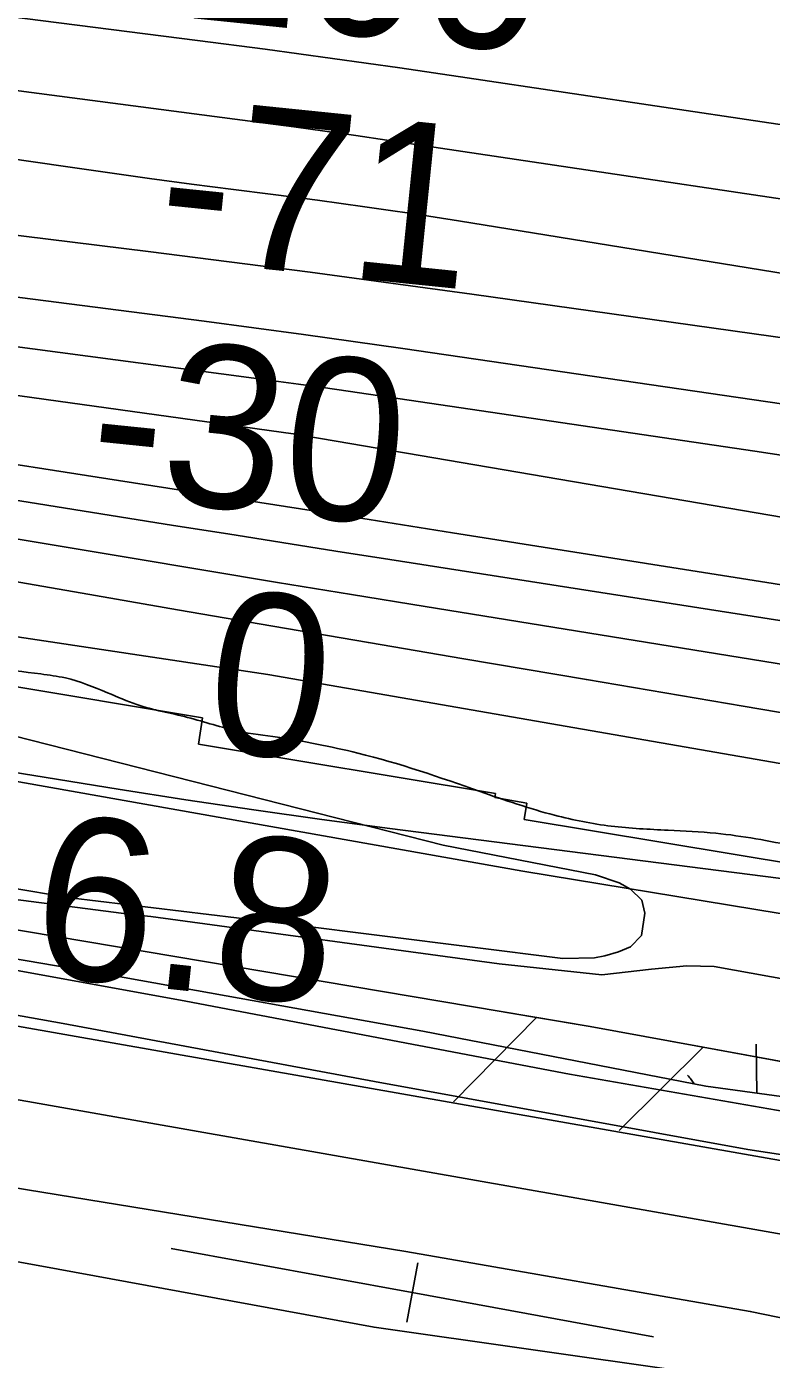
# Model space of a CAD drawing. Extents: x 3734862 to 3772949, y 391520 to 417239.
# Drawn here: x 3749283 to 3749591, y 403360 to 403911 of the extents above; entities that cross this region are included whole.
import ezdxf

# ---------------------------------------------------------------- set-up
doc = ezdxf.new("R2010")
doc.units = 0
for name, color, linetype in [('V-FLOD-BASE', 7, 'Continuous'), ('V-LEVE-TOET', 7, 'Continuous'), ('V-RAIL-TRAK', 7, 'Continuous'), ('V-RIVR-EDGE', 7, 'Continuous'), ('V-RIVR-RANG', 7, 'Continuous'), ('V-RRAP-FSHR', 7, 'Continuous'), ('V-RRAP-RVMT', 7, 'Continuous'), ('V-SITE-VEGE', 7, 'Continuous'), ('V-SURV-LINE', 7, 'Continuous'), ('V-TOPO-DPTH', 7, 'Continuous'), ('V-TOPO-MAJR', 7, 'Continuous'), ('V-TOPO-MINR', 7, 'Continuous'), ('V-TOPO-WATR', 7, 'Continuous'), ('V-WETL-SWMP', 7, 'Continuous')]:
    doc.layers.add(name, color=color, linetype=linetype)

msp = doc.modelspace()

# ---------------------------------------------------------------- linework, layer by layer
at = {"layer": 'V-FLOD-BASE'}
msp.add_lwpolyline([(3750739.92, 403202.62), (3750591.64, 403248.23), (3750464.19, 403290.65), (3750344.46, 403330.91), (3750311.46, 403340.79), (3750290.35, 403345.51), (3750239.42, 403354.53), (3750161.53, 403365.34), (3750005.85, 403382.61), (3749874.01, 403399.57), (3749716.61, 403426.29), (3749581.11, 403447.02), (3749427.01, 403475.08), (3749298.38, 403499.02), (3749135.03, 403528.19), (3748985.34, 403553.52), (3748843.08, 403579.51), (3748677.41, 403609.4), (3748575.52, 403628.72)], dxfattribs=at)
at = {"layer": 'V-LEVE-TOET'}
for points in [[(3750636.6, 403256.27), (3750508.39, 403298.16), (3750361.84, 403347.14), (3750325.74, 403357.98), (3750300.22, 403365.69), (3750262.14, 403372.91), (3750226.38, 403379.4), (3750058.83, 403400.29), (3749883.93, 403417.19), (3749828.92, 403424.85), (3749646.86, 403453.92), (3749507.45, 403478.16), (3749348.96, 403508.19), (3749188.43, 403537.42), (3748958.99, 403577.37), (3748768.13, 403611.14), (3748630.25, 403635.67)], [(3748608.3, 403537.06), (3748789.11, 403506.18), (3748954.46, 403479.35), (3749076.04, 403462.46), (3749170.65, 403448.63), (3749258.09, 403434.42), (3749439.9, 403404.83), (3749582.14, 403380.13), (3749720.6, 403351.76), (3749917.53, 403322.47), (3749958.68, 403315.82), (3749982.06, 403313.19), (3750057.04, 403306.43), (3750239.35, 403277.88), (3750296.43, 403269.23), (3750327.54, 403264.44), (3750417.23, 403239.5), (3750608.56, 403181.13), (3750766.46, 403128.79)]]:
    msp.add_lwpolyline(points, dxfattribs=at)
at = {"layer": 'V-RAIL-TRAK'}
for points in [[(3749442.53, 403387.89), (3749342.93, 403406.11)], [(3749440.28, 403375.6), (3749444.78, 403400.19)], [(3749542.12, 403369.67), (3749442.53, 403387.89)]]:
    msp.add_lwpolyline(points, dxfattribs=at)
at = {"layer": 'V-RIVR-EDGE'}
msp.add_spline([(3743293.35, 404868.11), (3743323.66, 404860.76), (3743346.3, 404858.28), (3743379.44, 404853.34), (3743405.31, 404846), (3743461.88, 404831.3), (3743501.07, 404815.03), (3743532.17, 404803.23), (3743554.39, 404794.68), (3743570.56, 404791), (3743591.99, 404789.33), (3743608.56, 404787.67), (3743623.11, 404785.21), (3743642.51, 404779.91), (3743665.54, 404773.38), (3743754.46, 404755.37), (3743775.88, 404750.46), (3743787.59, 404743.56), (3743806.56, 404731.79), (3743823.12, 404724.06), (3743854.64, 404713.47), (3743871.61, 404707.36), (3743894.23, 404697.6), (3743913.61, 404687.45), (3743935.83, 404677.69), (3743957.24, 404671.16), (3743969.37, 404670.32), (3743994.04, 404671.48), (3744006.98, 404671.04), (3744021.94, 404668.58), (3744046.99, 404661.24), (3744083.36, 404651.85), (3744107.2, 404645.32), (3744132.26, 404641.21), (3744163.79, 404636.28), (3744211.08, 404627.67), (3744243.41, 404620.72), (3744267.26, 404615), (3744300.8, 404605.61), (3744331.1, 404597.45), (3744358.58, 404587.68), (3744378.37, 404580.35), (3744415.54, 404566.11), (3744449.07, 404553.89), (3744477.36, 404545.33), (3744501.6, 404537.59), (3744520.19, 404531.48), (3744538.37, 404526.17), (3744566.65, 404515.19), (3744624.01, 404493.21), (3744650.26, 404478.59), (3744669.24, 404466), (3744673.66, 404457.5), (3744684.97, 404452.62), (3744691.83, 404445.73), (3744698.68, 404435.2), (3744707.56, 404430.32), (3744719.29, 404431.1), (3744724.96, 404433.11), (3744737.49, 404433.49), (3744745.98, 404431.44), (3744765.36, 404420.88), (3744785.14, 404405.87), (3744820.67, 404382.33), (3744830.37, 404379.88), (3744841.68, 404377.42), (3744853.81, 404374.56), (3744865.11, 404368.07), (3744872.78, 404361.98), (3744880.06, 404361.16), (3744903.51, 404359.08), (3744932.61, 404352.94), (3744944.72, 404347.65), (3744955.63, 404344.39), (3744974.61, 404334.23), (3744983.91, 404333.4), (3744995.24, 404333.78), (3745012.21, 404332.12), (3745022.32, 404329.67), (3745030.8, 404325.2), (3745039.29, 404324.77), (3745051.02, 404324.74), (3745074.87, 404324.68), (3745087.4, 404323.04), (3745109.63, 404318.13), (3745128.22, 404313.23), (3745160.16, 404309.51), (3745185.63, 404309.85), (3745207.88, 404311.01), (3745232.96, 404314.99), (3745247.11, 404315.77), (3745261.27, 404315.73), (3745274.6, 404312.46), (3745291.16, 404304.34), (3745304.09, 404298.64), (3745317.02, 404294.16), (3745333.59, 404292.91), (3745358.25, 404290.42), (3745387.76, 404284.69), (3745417.67, 404280.97), (3745454.05, 404273.2), (3745480.71, 404264.64), (3745507.78, 404255.28), (3745530.01, 404249.16), (3745550.22, 404245.47), (3745583.76, 404236.08), (3745619.72, 404227.91), (3745646, 404222.99), (3745654.89, 404220.94), (3745671.46, 404216.86), (3745683.58, 404211.98), (3745696.51, 404208.31), (3745719.14, 404203.4), (3745740.97, 404200.11), (3745764.41, 404195.2), (3745796.35, 404192.29), (3745832.72, 404185.73), (3745847.68, 404182.05), (3745861.81, 404175.95), (3745871.1, 404171.48), (3745887.67, 404168.21), (3745902.23, 404169.38), (3745918.02, 404175.41), (3745932.58, 404177.8), (3745945.93, 404177.77), (3745956.84, 404177.33), (3745971.79, 404172.85), (3746023.92, 404156.55), (3746042.51, 404154.07), (3746070.81, 404150.36), (3746091.43, 404149.91), (3746112.05, 404147.84), (3746132.67, 404145.36), (3746160.15, 404141.65), (3746177.13, 404139.18), (3746193.3, 404138.74), (3746209.48, 404138.3), (3746272.53, 404128.03), (3746296.38, 404124.33), (3746332.76, 404116.96), (3746353.37, 404112.87), (3746368.74, 404112.43), (3746375.61, 404112.41), (3746387.34, 404112.38), (3746403.1, 404109.91), (3746420.88, 404105.83), (3746440.27, 404098.1), (3746450.77, 404091.2), (3746455.2, 404083.91), (3746464.89, 404079.43), (3746485.5, 404070.89), (3746515.4, 404063.54), (3746551.78, 404056.57), (3746563.09, 404054.12), (3746573.59, 404048.43), (3746585.71, 404043.96), (3746610.37, 404041.06), (3746625.74, 404041.43), (3746635.85, 404041.41), (3746653.63, 404036.91), (3746669.39, 404034.45), (3746697.69, 404030.33), (3746728.81, 404025.4), (3746736.5, 404025.79), (3746744.18, 404026.58), (3746752.68, 404029.79), (3746761.58, 404030.98), (3746772.1, 404030.96), (3746781.8, 404028.91), (3746804.82, 404020.77), (3746855.35, 404010.53), (3746863.03, 404010.92), (3746880.43, 404015.73), (3746897.84, 404022.97), (3746904.71, 404024.16), (3746915.63, 404024.54), (3746934.62, 404019.23), (3746946.74, 404012.33), (3746956.03, 404007.86), (3746973, 404001.75), (3746991.59, 403997.66), (3746998.46, 403997.65), (3747003.31, 403997.23), (3747010.18, 403996), (3747017.85, 403989.91), (3747024.31, 403985.45), (3747029.97, 403985.44), (3747036.45, 403990.68), (3747040.91, 403992.28), (3747047.78, 403992.27), (3747054.65, 403992.25), (3747065.97, 403989.8), (3747084.96, 403984.9), (3747096.69, 403984.06), (3747106.39, 403984.03), (3747147.63, 403978.27), (3747177.54, 403976.58), (3747201.8, 403975.31), (3747217.98, 403974.46), (3747231.73, 403974.83), (3747241.83, 403974.8), (3747259.62, 403973.14), (3747333.59, 403961.64), (3747359.06, 403957.93), (3747384.94, 403958.27), (3747403.96, 403962.68), (3747410.83, 403962.66), (3747420.53, 403960.61), (3747433.46, 403957.75), (3747435.48, 403953.7), (3747437.08, 403948.85), (3747439.5, 403945.6), (3747444.35, 403943.17), (3747456.47, 403938.69), (3747480.31, 403932.56), (3747502.54, 403930.08), (3747511.84, 403928.04), (3747522.75, 403925.58), (3747535.68, 403923.13), (3747553.06, 403919.04), (3747578.52, 403912.51), (3747635.91, 403900.64), (3747669.86, 403893.28), (3747690.47, 403889.58), (3747709.47, 403885.9), (3747725.24, 403885.46), (3747740.61, 403885.82), (3747754.75, 403882.96), (3747766.87, 403879.29), (3747778.19, 403875.22), (3747787.48, 403872.77), (3747802.44, 403871.11), (3747819.02, 403870.67), (3747872.78, 403864.06), (3747906.34, 403860.34), (3747953.64, 403855.78), (3747986.38, 403851.65), (3748020.34, 403848.74), (3748057.53, 403842.58), (3748089.86, 403835.22), (3748115.32, 403831.92), (3748133.52, 403831.47), (3748147.26, 403829.42), (3748150.08, 403824.96), (3748152.48, 403814.44), (3748156.9, 403803.11), (3748167, 403798.23), (3748176.7, 403797.4), (3748186.41, 403796.97), (3748193.28, 403796.95), (3748205.02, 403803.39), (3748215.96, 403810.65), (3748222.84, 403813.86), (3748233.76, 403814.65), (3748239.83, 403814.23), (3748245.48, 403811.79), (3748251.14, 403808.94), (3748288.72, 403799.95), (3748317.02, 403796.24), (3748335.61, 403793.77), (3748353.8, 403792.11), (3748366.33, 403788.03), (3748379.26, 403782.34), (3748384.9, 403776.67), (3748389.75, 403775.04), (3748397.84, 403774.61), (3748406.33, 403775.8), (3748426.96, 403778.18), (3748460.52, 403776.07), (3748475.07, 403774.42), (3748491.24, 403772.76), (3748504.18, 403772.73), (3748524.81, 403773.09), (3748537.74, 403772.65), (3748551.89, 403768.97), (3748559.56, 403764.51), (3748568.45, 403761.25), (3748600.38, 403755.11), (3748608.87, 403755.89), (3748624.24, 403755.86), (3748646.47, 403752.97), (3748662.64, 403748.48), (3748676.78, 403746.83), (3748692.94, 403739.51), (3748706.28, 403735.84), (3748725.68, 403732.15), (3748751.14, 403728.45), (3748770.55, 403728), (3748784.3, 403727.96), (3748793.6, 403727.94), (3748809.76, 403723.05), (3748824.71, 403718.97), (3748846.54, 403713.66), (3748865.54, 403711.18), (3748886.16, 403709.92), (3748902.33, 403707.86), (3748920.11, 403704.58), (3748946.78, 403697.64), (3748987.19, 403686.22), (3749018.71, 403678.86), (3749042.97, 403675.56), (3749065.6, 403671.06), (3749091.48, 403670.59), (3749109.27, 403669.33), (3749133.12, 403666.04), (3749146.86, 403664.79), (3749158.98, 403660.32), (3749181.61, 403654.6), (3749198.59, 403651.32), (3749225.68, 403649.64), (3749243.87, 403646.76), (3749268.13, 403645.49), (3749289.15, 403643.41), (3749299.25, 403641.77), (3749316.63, 403635.66), (3749328.75, 403630.78), (3749349.76, 403625.47), (3749370.77, 403619.76), (3749386.94, 403617.29), (3749403.11, 403614.42), (3749420.08, 403610.74), (3749470.59, 403594.85), (3749501.3, 403585.06), (3749524.74, 403580.56), (3749548.19, 403578.88), (3749568, 403577.62), (3749600.74, 403572.28)], degree=3, dxfattribs=at)
at = {"layer": 'V-RRAP-FSHR'}
for p, q in [((3749493.82, 403501.49), (3749459.54, 403466.72)), ((3749562.73, 403489.21), (3749527.99, 403454.9))]:
    msp.add_line(p, q, dxfattribs=at)
for points in [[(3745755.59, 404164.01), (3746133.61, 404114.94), (3746460.39, 404044.32), (3746926.68, 403974.72), (3747307.57, 403936.2), (3747787.51, 403855.87), (3748350.38, 403747.16), (3748744.72, 403693.77), (3749488.17, 403561.96), (3750009.67, 403476.17), (3750471.22, 403416.56), (3750755.01, 403362.08), (3751258.21, 403214.08), (3751991.45, 402977.77), (3752370.29, 402844.74), (3752705.56, 402720.89), (3753300.95, 402568.26)], [(3755894.55, 400912.59), (3755174.16, 401533.82), (3754556.14, 402011.76), (3754536.34, 402024.26), (3753972.21, 402338.01), (3753351.98, 402548.26), (3753283.16, 402552.76), (3752993.39, 402535.32), (3752867.1, 402553.07), (3752381.5, 402674.93), (3751883.12, 402847.34), (3750951.08, 403175.43), (3750286.03, 403385.37), (3750165.89, 403401.91), (3749865.85, 403433.86), (3749516.05, 403497.74), (3749101.87, 403567.71)], [(3749493.82, 403501.49), (3749475.97, 403504.51)], [(3749562.73, 403489.21), (3749516.05, 403497.74), (3749493.82, 403501.49)], [(3749631.59, 403476.64), (3749562.73, 403489.21)]]:
    msp.add_lwpolyline(points, dxfattribs=at)
at = {"layer": 'V-RRAP-RVMT'}
for p, q in [((3749257.36, 403641.76), (3749355.93, 403625.31)), ((3749355.93, 403625.31), (3749354.24, 403614.41)), ((3749354.24, 403614.41), (3749476.97, 403594)), ((3749476.97, 403594), (3749476.68, 403592.45)), ((3749476.68, 403592.45), (3749489.86, 403589.99)), ((3749489.86, 403589.99), (3749488.73, 403583.28)), ((3749488.73, 403583.28), (3749638.35, 403558.44))]:
    msp.add_line(p, q, dxfattribs=at)
at = {"layer": 'V-SITE-VEGE'}
for points in [[(3749232.89, 403629.27), (3749455.31, 403572.72), (3749518.29, 403560.45), (3749527.98, 403557.17), (3749532.65, 403554.57), (3749537.36, 403550.04), (3749538.62, 403544.67), (3749537.25, 403535.41), (3749532.73, 403530.7), (3749527.76, 403528.68), (3749522.02, 403527.03), (3749517.8, 403526.18), (3749504.71, 403525.93), (3749392.82, 403539.95), (3749301.37, 403550.9), (3749275.11, 403555.41)], [(3749222.05, 403351.52), (3749198.36, 403362.62), (3749173.09, 403375.22), (3749149.4, 403386.32), (3749119.55, 403397.29), (3749073.11, 403410.26), (3749050.7, 403414.45), (3749029.08, 403417.88), (3749004.8, 403419.34), (3748995.54, 403420.32), (3748993.22, 403421.05), (3748990.07, 403424.45), (3748988.42, 403430.19), (3748989.47, 403435.99), (3748995.11, 403443.02), (3749001.98, 403445.85), (3749013.87, 403448), (3749106.18, 403432.06), (3749296.23, 403397.6), (3749426.8, 403373.54), (3749555.33, 403355.22)]]:
    msp.add_lwpolyline(points, dxfattribs=at)
at = {"layer": 'V-SURV-LINE'}
for points in [[(3748310.48, 403668.58), (3749762.79, 403412.86)], [(3749757.59, 403383.32), (3748305.28, 403639.03)]]:
    msp.add_lwpolyline(points, dxfattribs=at)
at = {"layer": 'V-TOPO-DPTH'}
for points in [[(3750789, 403515.12), (3750270.82, 403618.76), (3750239.45, 403624.92), (3750208.05, 403630.92), (3750176.61, 403636.71), (3750145.14, 403642.34), (3749960.28, 403674.75), (3749866.36, 403690.82), (3749772.37, 403706.38), (3749678.25, 403721.17), (3749584.05, 403735.44), (3749416.02, 403760.21), (3749405.77, 403761.69), (3749395.51, 403763.15), (3749385.25, 403764.56), (3749374.98, 403765.93), (3749196.14, 403789.51), (3749096.46, 403802.75), (3748996.81, 403816.12), (3748897.17, 403829.69), (3748797.56, 403843.39), (3748415.59, 403896.3)], [(3750789, 403515.12), (3750270.82, 403618.76), (3750239.45, 403624.92), (3750208.05, 403630.92), (3750176.61, 403636.71), (3750145.14, 403642.34), (3749960.28, 403674.75), (3749866.36, 403690.82), (3749772.37, 403706.38), (3749678.25, 403721.17), (3749584.05, 403735.44), (3749416.02, 403760.21), (3749405.77, 403761.69), (3749395.51, 403763.15), (3749385.25, 403764.56), (3749374.98, 403765.93), (3749196.14, 403789.51), (3749096.46, 403802.75), (3748996.81, 403816.12), (3748897.17, 403829.69), (3748797.56, 403843.39), (3748415.59, 403896.3)], [(3750641.14, 403519.14), (3750532.4, 403541.06), (3750423.53, 403562.36), (3750241.52, 403597.17), (3750223.55, 403600.55), (3750205.57, 403603.86), (3750187.58, 403607.06), (3750169.56, 403610.19), (3749393.36, 403742.62), (3748429.57, 403876.55)], [(3748429.57, 403876.55), (3749393.36, 403742.62), (3750169.56, 403610.19), (3750187.58, 403607.06), (3750205.57, 403603.86), (3750223.55, 403600.55), (3750241.52, 403597.17), (3750423.53, 403562.36), (3750532.4, 403541.06), (3750641.14, 403519.14)], [(3748748.69, 403810.44), (3748855.69, 403794.64), (3748962.65, 403778.64), (3749069.58, 403762.35), (3749176.47, 403745.88), (3749321.2, 403723.37), (3749355.7, 403717.98), (3749390.2, 403712.59), (3749424.7, 403707.16), (3749459.2, 403701.71), (3749775.43, 403651.67)], [(3748748.69, 403810.44), (3748855.69, 403794.64), (3748962.65, 403778.64), (3749069.58, 403762.35), (3749176.47, 403745.88), (3749321.2, 403723.37), (3749355.7, 403717.98), (3749390.2, 403712.59), (3749424.7, 403707.16), (3749459.2, 403701.71), (3749775.43, 403651.67)], [(3750685.45, 403461.24), (3750579.88, 403480.82), (3750474.24, 403500.02), (3750280.53, 403534.67), (3750240.52, 403541.73), (3750200.48, 403548.68), (3750160.41, 403555.44), (3750120.32, 403562.08), (3750068.41, 403570.57), (3750002.34, 403581.35), (3749936.28, 403592.11), (3749870.21, 403602.84), (3749804.13, 403613.56), (3749447.9, 403671.28), (3749417.41, 403676.25), (3749386.92, 403681.24), (3749356.44, 403686.27), (3749325.96, 403691.32), (3748755.85, 403786.34), (3748692.84, 403796.7)], [(3750685.45, 403461.24), (3750579.88, 403480.82), (3750474.24, 403500.02), (3750280.53, 403534.67), (3750240.52, 403541.73), (3750200.48, 403548.68), (3750160.41, 403555.44), (3750120.32, 403562.08), (3750068.41, 403570.57), (3750002.34, 403581.35), (3749936.28, 403592.11), (3749870.21, 403602.84), (3749804.13, 403613.56), (3749447.9, 403671.28), (3749417.41, 403676.25), (3749386.92, 403681.24), (3749356.44, 403686.27), (3749325.96, 403691.32), (3748755.85, 403786.34), (3748692.84, 403796.7)], [(3748432.71, 403786.02), (3749382.92, 403643.17), (3750162.67, 403507.76), (3750179.43, 403504.83), (3750196.18, 403501.87), (3750212.93, 403498.87), (3750229.68, 403495.85), (3750426.54, 403460.04), (3750538.96, 403438.47), (3750651.07, 403415.46)]]:
    msp.add_lwpolyline(points, dxfattribs=at)
at = {"layer": 'V-TOPO-MAJR'}
msp.add_lwpolyline([(3748712.23, 403872), (3748776.42, 403863.64), (3749356.58, 403789.11), (3749377.12, 403786.42), (3749397.66, 403783.66), (3749418.18, 403780.79), (3749438.69, 403777.85), (3750150.09, 403673.96), (3750160.29, 403672.42), (3750170.48, 403670.81), (3750180.64, 403669.1), (3750190.8, 403667.32), (3750200.94, 403665.45), (3750211.07, 403663.52), (3750221.19, 403661.5), (3750231.29, 403659.42), (3750450.88, 403613.38), (3750562.62, 403589.92), (3750674.34, 403566.42)], dxfattribs=at)
at = {"layer": 'V-TOPO-MINR'}
for points in [[(3748413.6, 404025.06), (3749353.9, 403905.1), (3749381.77, 403901.45), (3749409.62, 403897.69), (3749437.44, 403893.75), (3749465.25, 403889.69), (3749993.18, 403810.92), (3750031.25, 403805.14), (3750069.3, 403799.24), (3750107.32, 403793.14), (3750145.32, 403786.92), (3750213.87, 403775.51), (3750217.58, 403774.88), (3750221.28, 403774.22), (3750224.98, 403773.54), (3750228.68, 403772.84), (3750264.45, 403765.87), (3750286.02, 403761.59), (3750307.56, 403757.22), (3750329.08, 403752.71), (3750350.58, 403748.1), (3751075.74, 403590.12)], [(3748448.05, 403976.17), (3749299.32, 403852.97), (3749316.66, 403850.51), (3749334, 403848.1), (3749351.36, 403845.79), (3749368.73, 403843.54), (3749384.03, 403841.6), (3749393.75, 403840.35), (3749403.47, 403839.08), (3749413.19, 403837.77), (3749422.91, 403836.43), (3749432.61, 403835.05), (3749442.31, 403833.62), (3749452, 403832.13), (3749461.69, 403830.59), (3750174.46, 403714.93), (3750194.82, 403711.53), (3750215.16, 403707.99), (3750235.46, 403704.25), (3750255.73, 403700.38), (3750457.87, 403660.77), (3750569.88, 403638.54), (3750681.8, 403615.93)], [(3748680.66, 403966.73), (3748801.49, 403949.2), (3748922.37, 403932.07), (3749043.34, 403915.55), (3749164.36, 403899.42), (3749380.87, 403871.13), (3749393.67, 403869.42), (3749406.47, 403867.66), (3749419.26, 403865.84), (3749432.04, 403863.96), (3749681.45, 403826.73), (3749771.05, 403812.97), (3749860.57, 403798.73), (3749949.98, 403783.76), (3750039.3, 403768.3), (3750149.16, 403748.82), (3750183.47, 403742.59), (3750217.73, 403736.17), (3750251.94, 403729.45), (3750286.12, 403722.55), (3750817.85, 403612.77)], [(3748652.39, 403901.92), (3749333.5, 403817.9), (3749366.93, 403813.69), (3749400.35, 403809.36), (3749433.75, 403804.87), (3749467.13, 403800.26), (3749649.38, 403774.62), (3749743.52, 403761.05), (3749837.59, 403747.06), (3749931.57, 403732.44), (3750025.49, 403717.4), (3750193.93, 403689.84), (3750203.57, 403688.22), (3750213.2, 403686.54), (3750222.81, 403684.77), (3750232.42, 403682.94), (3750324.89, 403664.9), (3750380.69, 403653.87), (3750436.45, 403642.65), (3750492.16, 403631.16), (3750547.83, 403619.47), (3751097.85, 403502.58)], [(3748415.59, 403896.3), (3748797.56, 403843.39), (3748897.17, 403829.69), (3748996.81, 403816.12), (3749096.46, 403802.75), (3749196.14, 403789.51), (3749374.98, 403765.93), (3749385.25, 403764.56), (3749395.51, 403763.15), (3749405.77, 403761.69), (3749416.02, 403760.21), (3749584.05, 403735.44), (3749678.25, 403721.17), (3749772.37, 403706.38), (3749866.36, 403690.82), (3749960.28, 403674.75), (3750145.14, 403642.34), (3750176.61, 403636.71), (3750208.05, 403630.92), (3750239.45, 403624.92), (3750270.82, 403618.76), (3750789, 403515.12)], [(3748429.57, 403876.55), (3749393.36, 403742.62), (3750169.56, 403610.19), (3750187.58, 403607.06), (3750205.57, 403603.86), (3750223.55, 403600.55), (3750241.52, 403597.17), (3750423.53, 403562.36), (3750532.4, 403541.06), (3750641.14, 403519.14)], [(3748538.01, 403810.3), (3749306.21, 403676.77), (3749345.61, 403669.95), (3749385.02, 403663.15), (3749424.44, 403656.4), (3749463.86, 403649.69), (3749514.51, 403641.09), (3749579.27, 403630.1), (3749644.03, 403619.14), (3749708.79, 403608.19), (3749773.55, 403597.27), (3750141.32, 403535.29), (3750169.85, 403530.47), (3750198.38, 403525.64), (3750226.9, 403520.79), (3750255.42, 403515.92), (3751105.72, 403370.58)], [(3748685.8, 403809.02), (3748787.94, 403793.38), (3748890.04, 403777.4), (3748992.1, 403761.21), (3749343.98, 403704.8), (3749366.31, 403701.23), (3749388.64, 403697.68), (3749410.98, 403694.16), (3749433.32, 403690.65), (3750133.11, 403581.2)], [(3748748.69, 403810.44), (3748855.69, 403794.64), (3748962.65, 403778.64), (3749069.58, 403762.35), (3749176.47, 403745.88), (3749321.2, 403723.37), (3749355.7, 403717.98), (3749390.2, 403712.59), (3749424.7, 403707.16), (3749459.2, 403701.71), (3749775.43, 403651.67)], [(3748692.84, 403796.7), (3748755.85, 403786.34), (3749325.96, 403691.32), (3749356.44, 403686.27), (3749386.92, 403681.24), (3749417.41, 403676.25), (3749447.9, 403671.28), (3749804.13, 403613.56), (3749870.21, 403602.84), (3749936.28, 403592.11), (3750002.34, 403581.35), (3750068.41, 403570.57), (3750120.32, 403562.08), (3750160.41, 403555.44), (3750200.48, 403548.68), (3750240.52, 403541.73), (3750280.53, 403534.67), (3750474.24, 403500.02), (3750579.88, 403480.82), (3750685.45, 403461.24)], [(3748703.86, 403695.76), (3748772.99, 403684.65), (3749321.05, 403595.86), (3749349.05, 403591.47), (3749377.08, 403587.26), (3749405.14, 403583.34), (3749433.24, 403579.6), (3749947.25, 403513.9), (3749988.46, 403508.46), (3750029.63, 403502.79), (3750070.75, 403496.78), (3750111.83, 403490.55), (3750184.35, 403479.23), (3750189.15, 403478.46), (3750193.95, 403477.66), (3750198.74, 403476.8), (3750203.52, 403475.92), (3750253.06, 403466.53), (3750282.58, 403460.77), (3750312.05, 403454.78), (3750341.45, 403448.46), (3750370.8, 403441.93), (3751086.12, 403278.4)]]:
    msp.add_lwpolyline(points, dxfattribs=at)
at = {"layer": 'V-TOPO-WATR'}
msp.add_lwpolyline([(3748432.71, 403786.02), (3749382.92, 403643.17), (3750162.67, 403507.76), (3750179.43, 403504.83), (3750196.18, 403501.87), (3750212.93, 403498.87), (3750229.68, 403495.85), (3750426.54, 403460.04), (3750538.96, 403438.47), (3750651.07, 403415.46)], dxfattribs=at)
at = {"layer": 'V-WETL-SWMP'}
msp.add_line((3749584.87, 403470.31), (3749584.66, 403490.51), dxfattribs=at)
msp.add_lwpolyline([(3749685.81, 403456.53), (3749563.84, 403473.18), (3749446.89, 403495.83), (3749318.12, 403519.03), (3749230.06, 403534.02), (3749226.69, 403536.01), (3749223.02, 403539.79), (3749221.9, 403545.16), (3749223.83, 403551.61), (3749227.62, 403554.51), (3749236.07, 403555.7), (3749326.63, 403544.09), (3749334.6, 403543.21), (3749478.44, 403523.64), (3749520.87, 403519.07), (3749541.36, 403521.51), (3749555.96, 403522.82), (3749567.26, 403522.52), (3749636.79, 403510)], dxfattribs=at)
msp.add_arc((3749529.79, 403454.41), 35.25, 34.0032, 41.377, dxfattribs=at)

# ---------------------------------------------------------------- texts
at = {"layer": 'V-RIVR-RANG'}
for s, rotation, p in [('-100', 354.1513, (3749315.83, 403917.93)), ('-71', 354.1513, (3749335.83, 403815.36)), ('-30', 354.1513, (3749307.55, 403717.74)), ('0', 353.8683, (3749355.74, 403612.39)), ('6.8', 353.8683, (3749283.93, 403519.53))]:
    msp.add_text(s, height=67, rotation=rotation, dxfattribs=at).set_placement(p)

doc.saveas('drawing.dxf')
